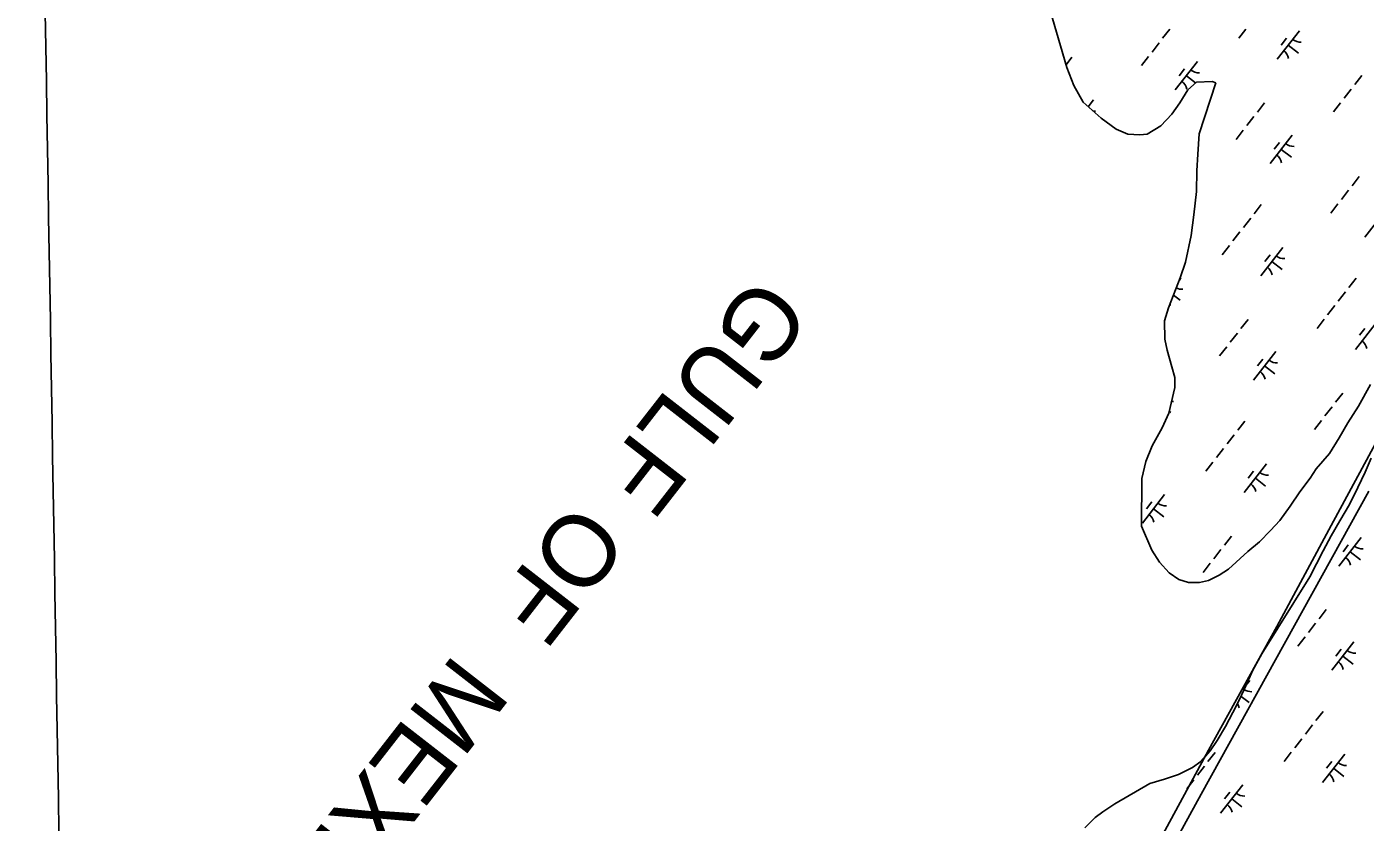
# Model space of a CAD drawing. Extents: x 3888273 to 3909528, y 158682 to 181032.
# Drawn here: x 3893870 to 3895725, y 166620 to 167723 of the extents above; entities that cross this region are included whole.
import ezdxf

# ---------------------------------------------------------------- set-up
doc = ezdxf.new("R2010")
doc.units = 0
for name, color, linetype in [('V-GRID-MAJR', 7, 'Continuous'), ('V-RIVR-IDEN', 7, 'Continuous'), ('V-RIVR-JETY', 7, 'Continuous'), ('V-WETL-SWMP', 7, 'Continuous')]:
    doc.layers.add(name, color=color, linetype=linetype)

msp = doc.modelspace()

# ---------------------------------------------------------------- linework, layer by layer
at = {"layer": 'V-GRID-MAJR'}
msp.add_spline([(3893981.1, 162598.2), (3893979, 162723.9), (3893877.7, 168784.1), (3893869.6, 169267.5)], degree=3, dxfattribs=at)
at = {"layer": 'V-RIVR-JETY'}
for points in [[(3895828, 167310), (3895677.5, 167031.7), (3895602.3, 166891.7), (3895507.7, 166720.2), (3895408, 166536.4)], [(3895136.7, 166000.8), (3895497.2, 166658.9), (3895730, 167079)]]:
    msp.add_lwpolyline(points, dxfattribs=at)
at = {"layer": 'V-WETL-SWMP'}
for p, q in [((3895287.9, 167745.6), (3895311.3, 167666.6)), ((3895453.9, 167719.6), (3895444, 167707)), ((3895559.3, 167719.8), (3895549.5, 167707.2)), ((3895633.5, 167717.4), (3895602.8, 167677.9)), ((3895439.1, 167700.7), (3895429.3, 167688)), ((3895615.7, 167707.1), (3895608.3, 167697.6)), ((3895618.1, 167697.6), (3895632.3, 167686.6)), ((3895318.2, 167680.8), (3895310.1, 167670.4)), ((3895424.4, 167681.7), (3895414.6, 167669.1)), ((3895492.2, 167674.9), (3895461.5, 167635.5)), ((3895311.3, 167666.6), (3895321.1, 167641.5)), ((3895474.5, 167664.7), (3895467.1, 167655.2)), ((3895321.1, 167641.5), (3895333.9, 167618.5)), ((3895476.9, 167655.2), (3895489.6, 167645.3)), ((3895478.8, 167635.5), (3895490.8, 167646.4)), ((3895490.8, 167646.4), (3895512.8, 167647.2)), ((3895517.8, 167645.2), (3895494.8, 167574.6)), ((3895512.8, 167647.2), (3895517.8, 167645.2)), ((3895720.1, 167655.6), (3895710.3, 167643)), ((3895348.1, 167621.5), (3895340.9, 167612.2)), ((3895467.7, 167617.6), (3895478.8, 167635.5)), ((3895705.3, 167636.6), (3895695.5, 167624)), ((3895333.9, 167618.5), (3895358.7, 167596.4)), ((3895441.5, 167585.8), (3895456.6, 167601.7)), ((3895456.6, 167601.7), (3895467.7, 167617.6)), ((3895585.1, 167617.5), (3895575.3, 167604.8)), ((3895690.6, 167617.7), (3895680.8, 167605.1)), ((3895358.7, 167596.4), (3895379.6, 167581.2)), ((3895422.5, 167574), (3895441.5, 167585.8)), ((3895570.4, 167598.5), (3895560.6, 167585.9)), ((3895379.6, 167581.2), (3895395.5, 167574.1)), ((3895395.5, 167574.1), (3895412.5, 167573)), ((3895412.5, 167573), (3895422.5, 167574)), ((3895494.8, 167574.6), (3895492.6, 167546.3)), ((3895555.7, 167579.6), (3895545.8, 167566.9)), ((3895623.5, 167572.8), (3895592.8, 167533.3)), ((3895492.6, 167546.3), (3895491.5, 167523.2)), ((3895605.8, 167562.5), (3895598.4, 167553.1)), ((3895608.2, 167553), (3895622.4, 167542)), ((3895491.5, 167523.2), (3895491.1, 167494.5)), ((3895716.4, 167515.3), (3895706.6, 167502.7)), ((3895491.1, 167494.5), (3895487.4, 167462.2)), ((3895701.7, 167496.4), (3895691.9, 167483.7)), ((3895580.7, 167476.5), (3895570.9, 167463.8)), ((3895686.9, 167477.4), (3895677.1, 167464.8)), ((3895754.8, 167470.6), (3895724.1, 167431.2)), ((3895487.4, 167462.2), (3895483.4, 167433.5)), ((3895566, 167457.5), (3895556.2, 167444.9)), ((3895483.4, 167433.5), (3895475.5, 167396.6)), ((3895551.2, 167438.6), (3895541.4, 167426)), ((3895536.5, 167419.6), (3895526.7, 167407)), ((3895610.6, 167417.2), (3895579.9, 167377.7)), ((3895475.5, 167396.6), (3895468.4, 167375)), ((3895592.9, 167406.9), (3895585.5, 167397.4)), ((3895595.3, 167397.4), (3895609.5, 167386.4)), ((3895468.4, 167375), (3895452.2, 167333.5)), ((3895469.4, 167374.7), (3895467.2, 167371.9)), ((3895712, 167374.3), (3895702.2, 167361.7)), ((3895459.1, 167351.1), (3895468.3, 167343.9)), ((3895697.3, 167355.4), (3895687.4, 167342.7)), ((3895452.2, 167333.5), (3895446.7, 167315.3)), ((3895682.5, 167336.4), (3895672.7, 167323.8)), ((3895446.7, 167315.3), (3895446.8, 167289.8)), ((3895562.3, 167317.3), (3895552.5, 167304.6)), ((3895667.8, 167317.5), (3895658, 167304.9)), ((3895741.9, 167315), (3895711.2, 167275.6)), ((3895724.2, 167304.8), (3895716.8, 167295.3)), ((3895446.8, 167289.8), (3895450.4, 167274.8)), ((3895547.6, 167298.3), (3895537.8, 167285.7)), ((3895450.4, 167274.8), (3895456.8, 167251.6)), ((3895532.8, 167279.4), (3895523, 167266.7)), ((3895600.7, 167272.6), (3895570, 167233.1)), ((3895456.8, 167251.6), (3895460.7, 167236.8)), ((3895582.9, 167262.3), (3895575.6, 167252.8)), ((3895585.3, 167252.8), (3895599.5, 167241.8)), ((3895460.7, 167236.8), (3895460.8, 167222.8)), ((3895460.8, 167222.8), (3895452.6, 167187.4)), ((3895693.6, 167215.1), (3895683.8, 167202.5)), ((3895715.5, 167197.1), (3895731.9, 167227)), ((3895678.9, 167196.2), (3895669, 167183.5)), ((3895700.6, 167173.8), (3895715.5, 167197.1)), ((3895452.6, 167187.4), (3895443.2, 167166.8)), ((3895453.2, 167190), (3895455.4, 167188.3)), ((3895557.9, 167176.3), (3895548.1, 167163.6)), ((3895664.1, 167177.2), (3895654.3, 167164.6)), ((3895688.5, 167152.9), (3895700.6, 167173.8)), ((3895443.2, 167166.8), (3895429.3, 167141.9)), ((3895543.2, 167157.3), (3895533.3, 167144.7)), ((3895429.3, 167141.9), (3895420.9, 167120.3)), ((3895528.4, 167138.4), (3895518.6, 167125.7)), ((3895675.1, 167131.3), (3895688.5, 167152.9)), ((3895420.9, 167120.3), (3895415.3, 167096.6)), ((3895513.7, 167119.4), (3895503.8, 167106.8)), ((3895657, 167109.9), (3895675.1, 167131.3)), ((3895732.9, 167124.9), (3895724.6, 167105.7)), ((3895587.8, 167117), (3895557.1, 167077.5)), ((3895570.1, 167106.7), (3895562.7, 167097.2)), ((3895648.4, 167097), (3895657, 167109.9)), ((3895724.6, 167105.7), (3895714.4, 167084.1)), ((3895415.3, 167096.6), (3895414.8, 167030.5)), ((3895572.5, 167097.2), (3895586.7, 167086.2)), ((3895634.3, 167078.1), (3895648.4, 167097)), ((3895714.4, 167084.1), (3895703.1, 167060.7)), ((3895446.6, 167074.5), (3895415.9, 167035)), ((3895428.8, 167064.3), (3895421.5, 167054.8)), ((3895620.7, 167058.3), (3895634.3, 167078.1)), ((3895431.2, 167054.8), (3895445.4, 167043.7)), ((3895606.3, 167038.6), (3895620.7, 167058.3)), ((3895703.1, 167060.7), (3895689.4, 167038.1)), ((3895414.8, 167030.5), (3895429.1, 166997.4)), ((3895593.7, 167024.5), (3895606.3, 167038.6)), ((3895689.4, 167038.1), (3895677.5, 167017.2)), ((3895539.5, 167017), (3895529.7, 167004.4)), ((3895562.1, 166995.3), (3895578.2, 167009.1)), ((3895578.2, 167009.1), (3895593.7, 167024.5)), ((3895677.5, 167017.2), (3895666.4, 166996.3)), ((3895719.1, 167014.8), (3895688.4, 166975.3)), ((3895429.1, 166997.4), (3895439.7, 166980.9)), ((3895524.8, 166998.1), (3895514.9, 166985.5)), ((3895535.2, 166971.2), (3895562.1, 166995.3)), ((3895666.4, 166996.3), (3895648, 166960.2)), ((3895701.3, 167004.6), (3895694, 166995.1)), ((3895703.7, 166995.1), (3895718, 166984)), ((3895439.7, 166980.9), (3895453.1, 166966.1)), ((3895510, 166979.2), (3895500.2, 166966.5)), ((3895522.2, 166962.8), (3895535.2, 166971.2)), ((3895453.1, 166966.1), (3895466.5, 166956.5)), ((3895466.5, 166956.5), (3895479.7, 166952.6)), ((3895479.7, 166952.6), (3895495.2, 166952.5)), ((3895495.2, 166952.5), (3895507.4, 166955.4)), ((3895507.4, 166955.4), (3895522.2, 166962.8)), ((3895648, 166960.2), (3895581.6, 166853.6)), ((3895670.8, 166914.9), (3895660.9, 166902.3)), ((3895656, 166896), (3895646.2, 166883.3)), ((3895641.3, 166877), (3895631.5, 166864.4)), ((3895709.1, 166870.2), (3895678.4, 166830.8)), ((3895691.4, 166860), (3895684, 166850.5)), ((3895581.6, 166853.6), (3895569.2, 166831)), ((3895693.8, 166850.5), (3895708, 166839.4)), ((3895569.2, 166831), (3895559.3, 166809.3)), ((3895559.3, 166809.3), (3895550.7, 166790.2)), ((3895565, 166816.7), (3895559.5, 166809.6)), ((3895550.7, 166790.2), (3895541.4, 166772.3)), ((3895552.7, 166794.6), (3895563.8, 166786)), ((3895541.4, 166772.3), (3895531.2, 166752.9)), ((3895666.3, 166773.9), (3895656.5, 166761.3)), ((3895531.2, 166752.9), (3895519.4, 166733.7)), ((3895651.6, 166755), (3895641.8, 166742.3)), ((3895519.4, 166733.7), (3895509.8, 166719.3)), ((3895636.9, 166736), (3895627, 166723.4)), ((3895509.8, 166719.3), (3895496.7, 166704.2)), ((3895516.7, 166716.8), (3895506.8, 166704.2)), ((3895622.1, 166717.1), (3895612.3, 166704.4)), ((3895696.3, 166714.6), (3895665.6, 166675.1)), ((3895485.4, 166696), (3895466.1, 166686.4)), ((3895496.7, 166704.2), (3895485.4, 166696)), ((3895501.9, 166697.9), (3895492.1, 166685.3)), ((3895678.5, 166704.3), (3895671.1, 166694.9)), ((3895680.9, 166694.9), (3895695.1, 166683.8)), ((3895426.4, 166674), (3895377.8, 166645.6)), ((3895446.6, 166680.1), (3895426.4, 166674)), ((3895466.1, 166686.4), (3895446.6, 166680.1)), ((3895487.2, 166679), (3895477.4, 166666.3)), ((3895555, 166672.2), (3895524.3, 166632.7)), ((3895537.3, 166661.9), (3895529.9, 166652.4)), ((3895377.8, 166645.6), (3895361, 166634.7)), ((3895539.7, 166652.4), (3895553.9, 166641.4)), ((3895350.4, 166626.6), (3895335.9, 166612.2)), ((3895361, 166634.7), (3895350.4, 166626.6))]:
    msp.add_line(p, q, dxfattribs=at)
for centre, start, end in [((3895635.3, 167719.3), 231.343, 272.8866), ((3895601.3, 167675.7), 11.343, 52.8866), ((3895494, 167676.8), 231.343, 272.8866), ((3895460.1, 167633.2), 11.343, 52.8866), ((3895349.9, 167623.4), 264.1221, 272.8866), ((3895591.4, 167531.1), 11.343, 52.8866), ((3895625.3, 167574.7), 231.343, 272.8866), ((3895612.4, 167419.1), 231.343, 272.8866), ((3895578.5, 167375.5), 11.343, 52.8866), ((3895471.2, 167376.6), 242.161, 272.8866), ((3895437.3, 167333), 11.343, 17.6388), ((3895709.8, 167273.3), 11.343, 52.8866), ((3895602.5, 167274.5), 231.343, 272.8866), ((3895568.6, 167230.9), 11.343, 52.8866), ((3895458.3, 167221), 263.4268, 272.8866), ((3895589.6, 167118.9), 231.343, 272.8866), ((3895555.7, 167075.3), 11.343, 52.8866), ((3895448.4, 167076.4), 231.343, 272.8866), ((3895414.4, 167032.8), 11.343, 52.8866), ((3895720.9, 167016.7), 231.343, 272.8866), ((3895687, 166973.1), 11.343, 52.8866), ((3895710.9, 166872.1), 231.343, 272.8866), ((3895677, 166828.5), 11.343, 52.8866), ((3895566.8, 166818.7), 236.0569, 272.8866), ((3895532.9, 166775.1), 11.343, 32.3828), ((3895698.1, 166716.5), 231.343, 272.8866), ((3895664.1, 166672.9), 11.343, 52.8866), ((3895556.8, 166674.1), 231.343, 272.8866), ((3895522.9, 166630.5), 11.343, 52.8866)]:
    msp.add_arc(centre, 17.6, start, end, dxfattribs=at)

# ---------------------------------------------------------------- texts
at = {"layer": 'V-RIVR-IDEN'}
for s, p in [('GULF', (3894880.5, 167382.4)), ('OF', (3894627.1, 167068.5)), ('MEXICO', (3894463.1, 166856.3))]:
    msp.add_text(s, height=100, rotation=232.1185, dxfattribs=at).set_placement(p)

doc.saveas('drawing.dxf')
